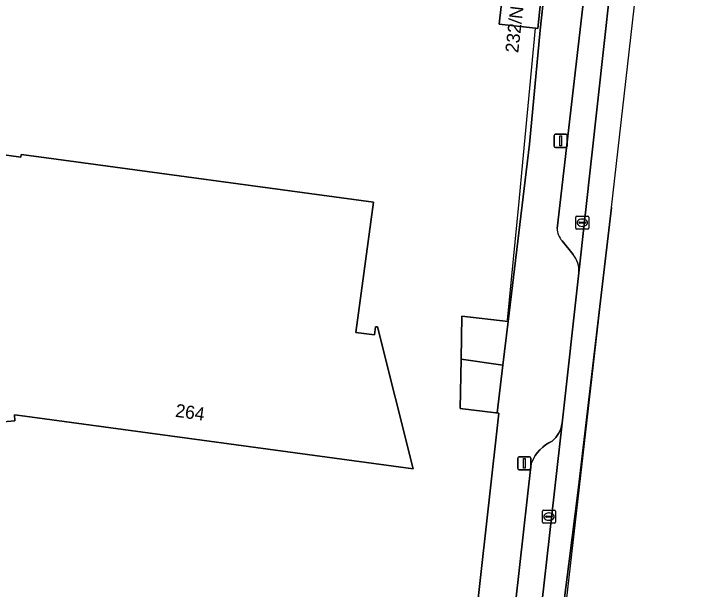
# Model space of a CAD drawing. Extents: x 161692 to 162379, y 380760 to 381678.
# Drawn here: x 162212.6 to 162265.4, y 380803.4 to 380847.3 of the extents above; entities that cross this region are included whole.
import ezdxf

# ---------------------------------------------------------------- set-up
doc = ezdxf.new("R2010")
doc.units = 0
for name, color, linetype in [('IMGEO_Erf', 7, 'Continuous'), ('IMGEO_Hek', 7, 'Continuous'), ('IMGEO_Kolk', 7, 'Continuous'), ('IMGEO_Lichtmast', 7, 'Continuous'), ('IMGEO_Pand', 7, 'Continuous'), ('IMGEO_Pand_nummerreeks', 7, 'Continuous'), ('IMGEO_Parkeervlak_open', 7, 'Continuous'), ('IMGEO_Rijbaan_lokaal_gesloten', 7, 'Continuous'), ('IMGEO_Voetpad_open', 7, 'Continuous')]:
    doc.layers.add(name, color=color, linetype=linetype)

msp = doc.modelspace()

# ---------------------------------------------------------------- linework, layer by layer
at = {"layer": 'IMGEO_Erf'}
for points in [[(162203.847, 380789.736), (162233.587, 380785.305), (162242.108, 380784.149), (162246.56, 380789.741), (162249.602, 380816.878), (162249.47, 380816.884), (162249.361, 380816.897), (162246.653, 380817.219), (162246.716, 380820.995), (162246.77, 380824.269), (162250.291, 380823.85), (162251.938, 380837.39), (162252.733, 380846.078), (162253.066, 380849.15)], [(162252.862, 380849.172), (162252.559, 380846.213), (162252.384, 380846.232), (162249.624, 380846.539), (162249.94, 380849.486)], [(162211.444, 380836.623), (162213.13, 380836.388), (162213.16, 380836.593), (162214.898, 380836.358), (162240.024, 380832.954), (162238.687, 380823.025), (162240.095, 380822.835), (162240.177, 380823.44), (162240.327, 380823.461), (162243.048, 380812.62), (162213.431, 380816.628), (162212.648, 380816.734), (162212.68, 380816.27), (162211.488, 380816.179)]]:
    msp.add_lwpolyline(points, dxfattribs=at)
at = {"layer": 'IMGEO_Hek'}
for points in [[(162251.139, 380833.011), (162251.432, 380835.998), (162251.66, 380838.427), (162252.384, 380846.232)], [(162250.252, 380823.948), (162251.139, 380833.011)]]:
    msp.add_lwpolyline(points, dxfattribs=at)
at = {"layer": 'IMGEO_Kolk'}
for p, q in [((162255.452, 380830.966), (162255.452, 380831.818)), ((162255.527, 380831.892), (162256.379, 380831.892)), ((162255.94, 380831.672), (162255.965, 380831.672)), ((162256.453, 380831.818), (162256.453, 380830.966)), ((162255.711, 380831.386), (162255.711, 380831.398)), ((162256.149, 380831.349), (162255.751, 380831.349)), ((162255.754, 380831.435), (162256.152, 380831.435)), ((162255.963, 380831.112), (162255.938, 380831.112)), ((162256.195, 380831.398), (162256.195, 380831.386)), ((162256.379, 380830.892), (162255.527, 380830.892)), ((162252.994, 380809.477), (162253.846, 380809.477)), ((162252.919, 380808.551), (162252.919, 380809.403)), ((162253.178, 380808.971), (162253.178, 380808.983)), ((162253.616, 380808.934), (162253.218, 380808.934)), ((162253.221, 380809.02), (162253.619, 380809.02)), ((162253.407, 380809.257), (162253.432, 380809.257)), ((162253.662, 380808.983), (162253.662, 380808.971)), ((162253.92, 380809.403), (162253.92, 380808.551)), ((162253.846, 380808.477), (162252.994, 380808.477)), ((162253.43, 380808.697), (162253.405, 380808.697))]:
    msp.add_line(p, q, dxfattribs=at)
for points in [[(162255.452, 380830.966), (162255.452, 380831.818)], [(162255.527, 380831.892), (162256.379, 380831.892)], [(162256.453, 380831.818), (162256.453, 380830.966)], [(162256.379, 380830.892), (162255.527, 380830.892)], [(162252.994, 380809.477), (162253.846, 380809.477)], [(162252.919, 380808.551), (162252.919, 380809.403)], [(162253.92, 380809.403), (162253.92, 380808.551)], [(162253.846, 380808.477), (162252.994, 380808.477)]]:
    msp.add_lwpolyline(points, dxfattribs=at)
for centre, radius, start, end in [((162255.529, 380831.816), 0.0765, 91.552, 178.448), ((162255.529, 380831.816), 0.0765, 91.552, 178.448), ((162256.377, 380831.816), 0.0765, 1.552, 88.448), ((162256.377, 380831.816), 0.0765, 1.552, 88.448), ((162255.751, 380831.395), 0.0403, 85.8775, 175.7526), ((162255.748, 380831.385), 0.0366, 178.938, 274.7102), ((162256.152, 380831.392), 0.043, 264.8664, 352.4533), ((162256.156, 380831.397), 0.0386, 1.7309, 96.639), ((162255.529, 380830.968), 0.0765, 181.552, 268.448), ((162255.529, 380830.968), 0.0765, 181.552, 268.448), ((162256.377, 380830.968), 0.0765, 271.552, 358.448), ((162256.377, 380830.968), 0.0765, 271.552, 358.448), ((162252.996, 380809.401), 0.0765, 91.552, 178.448), ((162252.996, 380809.401), 0.0765, 91.552, 178.448), ((162253.844, 380809.401), 0.0765, 1.552, 88.448), ((162253.844, 380809.401), 0.0765, 1.552, 88.448), ((162253.218, 380808.98), 0.0403, 85.8775, 175.7526), ((162253.215, 380808.97), 0.0366, 178.938, 274.7102), ((162253.619, 380808.977), 0.043, 264.8664, 352.4533), ((162253.623, 380808.982), 0.0386, 1.7309, 96.639), ((162252.996, 380808.553), 0.0765, 181.552, 268.448), ((162252.996, 380808.553), 0.0765, 181.552, 268.448), ((162253.844, 380808.553), 0.0765, 271.552, 358.448), ((162253.844, 380808.553), 0.0765, 271.552, 358.448)]:
    msp.add_arc(centre, radius, start, end, dxfattribs=at)
for centre, major_axis, ratio, start_param, end_param in [((162255.939, 380831.392), (-0.387, 0.002), 0.722429, 4.712389, 7.853982), ((162255.964, 380831.392), (-0.39, 0.002), 0.717154, 1.570796, 4.712389), ((162253.406, 380808.977), (-0.387, 0.002), 0.722429, 4.712389, 7.853982), ((162253.431, 380808.977), (-0.39, 0.002), 0.717154, 1.570796, 4.712389)]:
    msp.add_ellipse(centre, major_axis=major_axis, ratio=ratio, start_param=start_param, end_param=end_param, dxfattribs=at)
at = {"layer": 'IMGEO_Lichtmast'}
for p, q in [((162253.811, 380837.232), (162253.811, 380838.032)), ((162253.811, 380838.032), (162253.811, 380837.232)), ((162253.911, 380838.132), (162254.701, 380838.132)), ((162254.701, 380838.132), (162253.911, 380838.132)), ((162254.801, 380838.032), (162254.801, 380837.232)), ((162254.801, 380837.232), (162254.801, 380838.032)), ((162254.701, 380837.132), (162253.911, 380837.132)), ((162253.911, 380837.132), (162254.701, 380837.132)), ((162251.04, 380812.636), (162251.04, 380813.436)), ((162251.04, 380813.436), (162251.04, 380812.636)), ((162251.14, 380813.536), (162251.93, 380813.536)), ((162251.93, 380813.536), (162251.14, 380813.536)), ((162252.03, 380813.436), (162252.03, 380812.636)), ((162252.03, 380812.636), (162252.03, 380813.436)), ((162251.93, 380812.536), (162251.14, 380812.536)), ((162251.14, 380812.536), (162251.93, 380812.536))]:
    msp.add_line(p, q, dxfattribs=at)
for points in [[(162254.231, 380838.007), (162254.381, 380838.007), (162254.381, 380837.257), (162254.231, 380837.257), (162254.231, 380838.007)], [(162251.46, 380813.411), (162251.61, 380813.411), (162251.61, 380812.661), (162251.46, 380812.661), (162251.46, 380813.411)]]:
    msp.add_lwpolyline(points, dxfattribs=at)
for centre, start, end in [((162253.911, 380838.032), 90, 180), ((162253.911, 380838.032), 90, 180), ((162254.701, 380838.032), 0, 90), ((162254.701, 380838.032), 360, 90), ((162253.911, 380837.232), 180, 270), ((162253.911, 380837.232), 180, 270), ((162254.701, 380837.232), 270, 0), ((162254.701, 380837.232), 270, 0), ((162251.14, 380813.436), 90, 180), ((162251.14, 380813.436), 90, 180), ((162251.93, 380813.436), 0, 90), ((162251.93, 380813.436), 360, 90), ((162251.14, 380812.636), 180, 270), ((162251.14, 380812.636), 180, 270), ((162251.93, 380812.636), 270, 0), ((162251.93, 380812.636), 270, 0)]:
    msp.add_arc(centre, 0.1, start, end, dxfattribs=at)
at = {"layer": 'IMGEO_Pand'}
for points in [[(162250.224, 380849.456), (162249.94, 380849.486), (162249.624, 380846.539), (162252.384, 380846.232), (162252.559, 380846.213), (162252.862, 380849.172)], [(162250.291, 380823.85), (162246.77, 380824.269), (162246.716, 380820.995), (162249.899, 380820.526)], [(162249.899, 380820.526), (162246.716, 380820.995), (162246.653, 380817.219), (162249.361, 380816.897), (162249.47, 380816.884)]]:
    msp.add_lwpolyline(points, close=True, dxfattribs=at)
msp.add_lwpolyline([(162211.488, 380816.179), (162212.68, 380816.27), (162212.648, 380816.734), (162213.431, 380816.628), (162243.048, 380812.62), (162240.327, 380823.461), (162240.177, 380823.44), (162240.095, 380822.835), (162238.687, 380823.025), (162240.024, 380832.954), (162214.898, 380836.358), (162213.16, 380836.593), (162213.13, 380836.388), (162211.444, 380836.623)], dxfattribs=at)
at = {"layer": 'IMGEO_Parkeervlak_open'}
for points in [[(162255.69, 380827.561), (162259.989, 380866.489)], [(162257.829, 380863.748), (162254.037, 380830.954)], [(162254.413, 380830.02), (162255.252, 380828.976)], [(162251.906, 380793.797), (162254.411, 380816.092), (162254.405, 380816.055), (162254.365, 380815.864), (162254.309, 380815.678), (162254.236, 380815.498), (162254.147, 380815.325), (162254.043, 380815.161), (162253.925, 380815.006), (162253.793, 380814.863), (162253.649, 380814.732), (162253.398, 380814.6), (162253.159, 380814.446), (162252.935, 380814.271), (162252.728, 380814.077), (162252.539, 380813.865), (162252.369, 380813.637), (162252.221, 380813.395), (162252.095, 380813.141), (162252.052, 380813.04), (162250.28, 380797.159)]]:
    msp.add_lwpolyline(points, dxfattribs=at)
for centre, radius, start, end in [((162255.48, 380830.992), 1.444, 181.5194, 222.3371), ((162253.766, 380827.741), 1.932, 354.6638, 39.735)]:
    msp.add_arc(centre, radius, start, end, dxfattribs=at)
at = {"layer": 'IMGEO_Rijbaan_lokaal_gesloten'}
msp.add_lwpolyline([(162262.388, 380869.467), (162265.402, 380896.848), (162263.627, 380897.024), (162263.491, 380895.866), (162263.349, 380894.767), (162263.323, 380894.559), (162262.049, 380884.668), (162261.784, 380882.331), (162259.989, 380866.489), (162255.69, 380827.561), (162254.411, 380816.092), (162251.906, 380793.797), (162251.904, 380793.708), (162251.886, 380793.53), (162251.854, 380793.354), (162251.805, 380793.181), (162251.741, 380793.014), (162251.663, 380792.853), (162251.57, 380792.7), (162249.39, 380789.116), (162251.168, 380787.021), (162253.254, 380792.139), (162255.659, 380811.188), (162258.173, 380832.558)], close=True, dxfattribs=at)
msp.add_lwpolyline([(162252.312, 380781.239), (162258.173, 380832.558), (162255.659, 380811.188), (162253.254, 380792.139), (162251.168, 380787.021)], dxfattribs=at)
at = {"layer": 'IMGEO_Voetpad_open'}
for points in [[(162254.037, 380830.954), (162257.829, 380863.748)], [(162253.066, 380849.15), (162252.733, 380846.078), (162251.938, 380837.39), (162250.291, 380823.85), (162249.899, 380820.526), (162249.47, 380816.884), (162249.602, 380816.878), (162246.56, 380789.741)], [(162255.252, 380828.976), (162254.413, 380830.02)], [(162250.28, 380797.159), (162252.052, 380813.04), (162252.095, 380813.141), (162252.221, 380813.395), (162252.369, 380813.637), (162252.539, 380813.865), (162252.728, 380814.077), (162252.935, 380814.271), (162253.159, 380814.446), (162253.398, 380814.6), (162253.649, 380814.732), (162253.793, 380814.863), (162253.925, 380815.006), (162254.043, 380815.161), (162254.147, 380815.325), (162254.236, 380815.498), (162254.309, 380815.678), (162254.365, 380815.864), (162254.405, 380816.055), (162254.411, 380816.092), (162255.69, 380827.561)]]:
    msp.add_lwpolyline(points, dxfattribs=at)
for centre, radius, start, end in [((162255.48, 380830.992), 1.444, 181.5194, 222.3371), ((162253.766, 380827.741), 1.932, 354.6638, 39.735)]:
    msp.add_arc(centre, radius, start, end, dxfattribs=at)

# ---------------------------------------------------------------- texts
at = {"layer": 'IMGEO_Pand_nummerreeks'}
for s, rotation, p in [('232/N01', 83.4537, (162251.065, 380844.305)), ('264', 352.0932, (162224.869, 380816.598))]:
    msp.add_text(s, height=1, rotation=rotation, dxfattribs=at).set_placement(p)

doc.saveas('drawing.dxf')
